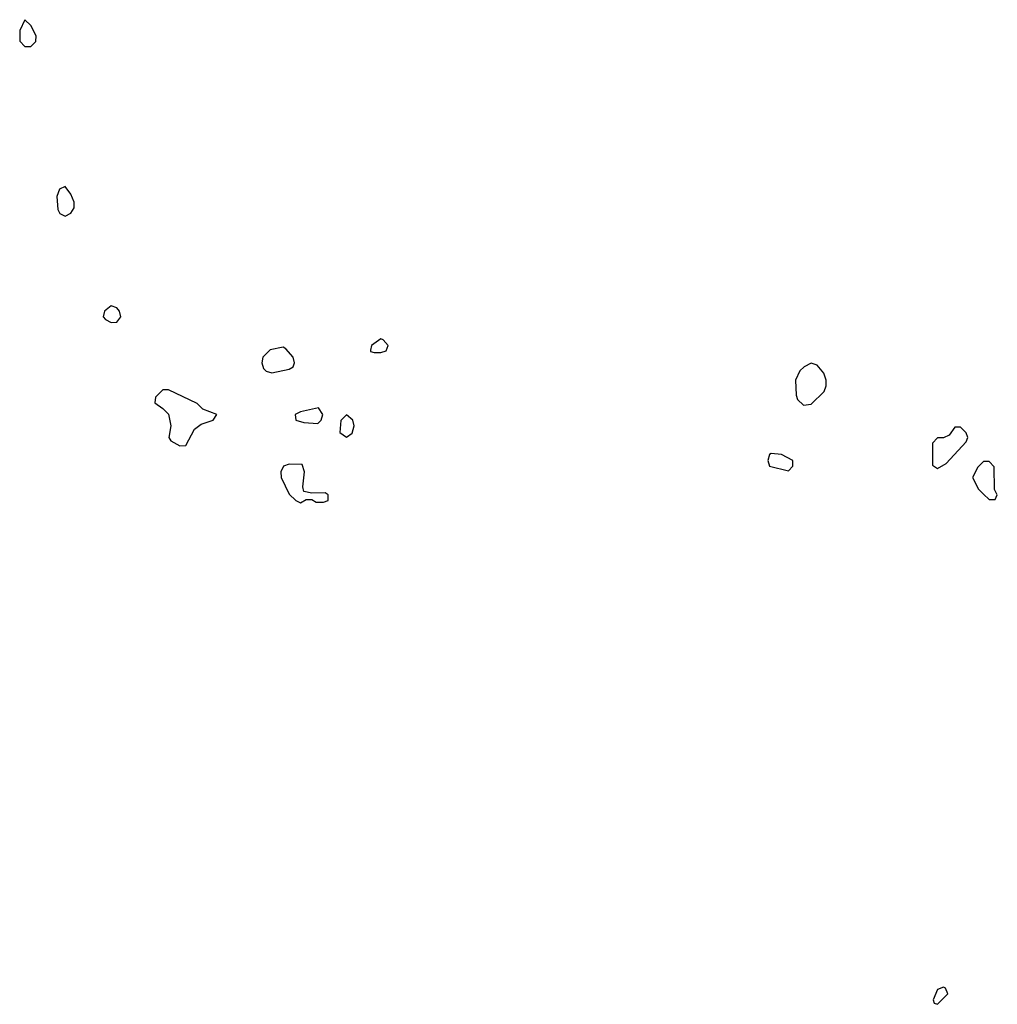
# Model space of a CAD drawing. Header units: inches. Extents: x 2789275 to 2951659, y 860290 to 1033804.
# Tile 301 of 316: x 2918512 to 2921918, y 1004654 to 1008086. Entities that reach past the tile are written whole.
import ezdxf

# ---------------------------------------------------------------- set-up
doc = ezdxf.new("R2010")
doc.units = ezdxf.units.IN
doc.header["$MEASUREMENT"] = 0
doc.layers.add('C9010', color=7, linetype='Continuous')
doc.layers.add('C9020', color=7, linetype='Continuous')

msp = doc.modelspace()

# ---------------------------------------------------------------- linework, layer by layer
at = {"layer": 'C9010', "color": 2, "elevation": 2}
for points in [[(2918530, 1008086), (2918511.6, 1008048.4), (2918511.6, 1008011.6), (2918530, 1007992), (2918550, 1007992), (2918568, 1008010), (2918568.7, 1008030), (2918550, 1008066)], [(2918670, 1007504), (2918650, 1007495.3), (2918640.7, 1007470), (2918644, 1007424), (2918650.9, 1007410.9), (2918670, 1007401), (2918690, 1007411.3), (2918701.2, 1007430), (2918701.2, 1007450), (2918690, 1007478)], [(2918830, 1007089), (2918806.8, 1007070), (2918802.8, 1007050), (2918810, 1007041), (2918830, 1007031), (2918850, 1007031.3), (2918864, 1007050), (2918859, 1007070), (2918850, 1007082)], [(2919770, 1006973.2), (2919738, 1006950), (2919734, 1006934), (2919734, 1006930), (2919746.4, 1006926.4), (2919770, 1006926), (2919788.4, 1006931.6), (2919795.3, 1006950), (2919778, 1006970)], [(2919430, 1006944), (2919384.9, 1006935.1), (2919358.8, 1006910), (2919354.8, 1006890), (2919361, 1006870), (2919370, 1006861), (2919390, 1006854.8), (2919450, 1006867.3), (2919464, 1006876), (2919469, 1006890), (2919464, 1006910), (2919439.3, 1006939.3)], [(2919030, 1006795.3), (2919010, 1006795.3), (2918984.7, 1006770), (2918982, 1006750), (2919010, 1006731.3), (2919030.6, 1006710.6), (2919038.8, 1006670), (2919031.3, 1006630), (2919038, 1006618), (2919070, 1006601), (2919090, 1006602), (2919121.2, 1006658.8), (2919144, 1006676), (2919186, 1006690), (2919198, 1006710), (2919150, 1006728), (2919130, 1006748)], [(2919552.9, 1006732.9), (2919490, 1006719), (2919472, 1006710), (2919474, 1006690), (2919502, 1006682), (2919550, 1006678), (2919562, 1006690), (2919568, 1006710)], [(2919650, 1006708.7), (2919630.9, 1006689.1), (2919627.1, 1006647.1), (2919650, 1006631.3), (2919670, 1006644.7), (2919677.2, 1006670), (2919672.7, 1006690)], [(2919450, 1006537.2), (2919430.8, 1006529.2), (2919421, 1006510), (2919422.8, 1006490), (2919450, 1006432), (2919474, 1006410), (2919490, 1006402), (2919510, 1006414), (2919530, 1006414), (2919544.7, 1006404.7), (2919570, 1006404.7), (2919586, 1006410), (2919586, 1006430), (2919576.4, 1006436.4), (2919530, 1006435.3), (2919502, 1006442), (2919498, 1006458), (2919504, 1006510), (2919495.3, 1006535.3)]]:
    msp.add_lwpolyline(points, close=True, dxfattribs=at)
at = {"layer": 'C9020', "color": 2, "elevation": 2}
for points in [[(2921270, 1006888.7), (2921244.5, 1006875.5), (2921230, 1006862), (2921214.8, 1006830), (2921216.9, 1006776.9), (2921222, 1006762), (2921242.8, 1006742.8), (2921270, 1006746), (2921315.3, 1006790), (2921322, 1006810), (2921322, 1006830), (2921313.6, 1006853.6), (2921290, 1006882)], [(2921790, 1006666), (2921770, 1006666), (2921750, 1006638), (2921730, 1006628), (2921710, 1006628), (2921692, 1006610), (2921692.7, 1006532.7), (2921710, 1006522), (2921740.4, 1006539.6), (2921810, 1006614), (2921815.3, 1006630), (2921810, 1006646)], [(2921130, 1006574), (2921124.7, 1006570), (2921118, 1006550), (2921124.7, 1006530), (2921190, 1006514), (2921206, 1006530), (2921206, 1006550), (2921166, 1006570)], [(2921890, 1006546), (2921870, 1006546), (2921850, 1006526), (2921832, 1006490), (2921852, 1006450), (2921870, 1006432), (2921890, 1006414), (2921910, 1006414), (2921918, 1006430), (2921908, 1006448), (2921907.3, 1006527.3)], [(2921730, 1004714), (2921710, 1004706), (2921694, 1004670), (2921698, 1004658), (2921710, 1004654), (2921746, 1004690), (2921738, 1004710)]]:
    msp.add_lwpolyline(points, close=True, dxfattribs=at)

doc.saveas('drawing.dxf')
